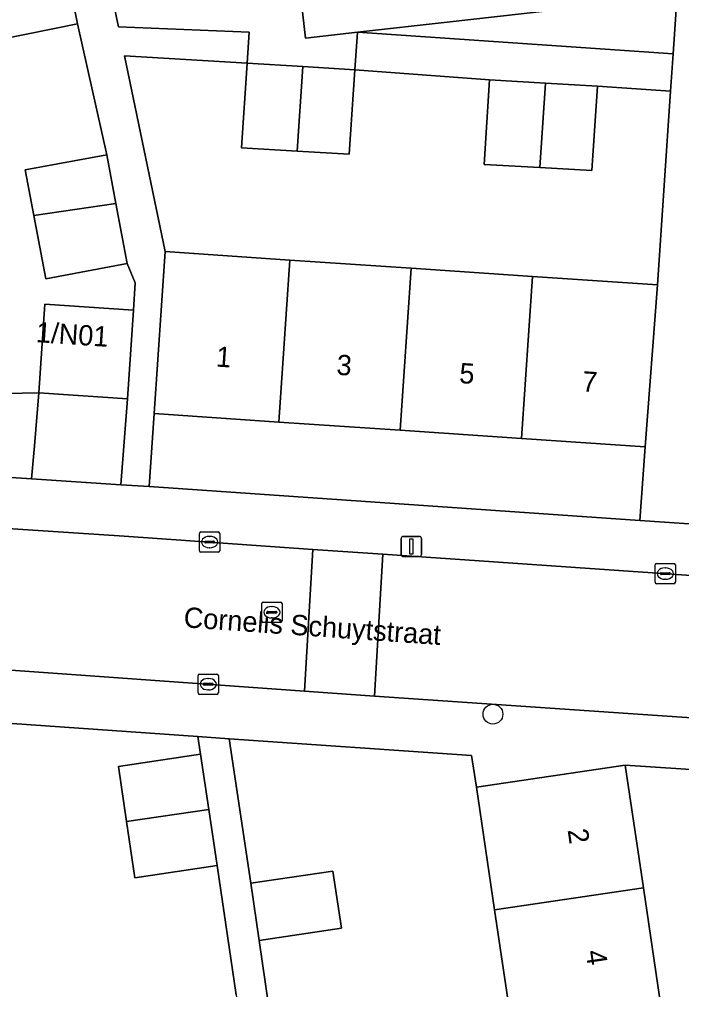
# Model space of a CAD drawing. Extents: x 159053 to 160042, y 380449 to 381423.
# Drawn here: x 159329.91 to 159362.58, y 381110.68 to 381158.52 of the extents above; entities that cross this region are included whole.
import ezdxf

# ---------------------------------------------------------------- set-up
doc = ezdxf.new("R2010")
doc.units = 0
for name, color, linetype in [('IMGEO_Boom', 7, 'Continuous'), ('IMGEO_Erf', 7, 'Continuous'), ('IMGEO_Groenvoorziening', 7, 'Continuous'), ('IMGEO_Kolk', 7, 'Continuous'), ('IMGEO_Lichtmast', 7, 'Continuous'), ('IMGEO_Muur', 7, 'Continuous'), ('IMGEO_Openbare_ruimte_label', 7, 'Continuous'), ('IMGEO_Pand', 7, 'Continuous'), ('IMGEO_Pand_nummerreeks', 7, 'Continuous'), ('IMGEO_Rijbaan_lokaal_open', 7, 'Continuous'), ('IMGEO_Rioolput', 7, 'Continuous'), ('IMGEO_Voetpad_open', 7, 'Continuous')]:
    doc.layers.add(name, color=color, linetype=linetype)

msp = doc.modelspace()

# ---------------------------------------------------------------- linework, layer by layer
at = {"layer": 'IMGEO_Boom'}
msp.add_circle((159353.275, 381124.256), 0.489, dxfattribs=at)
at = {"layer": 'IMGEO_Erf'}
for points in [[(159346.589, 381157.879), (159362.169, 381156.817), (159362.5, 381161.678), (159358.373, 381164.605), (159356.805, 381178.73), (159339.483, 381179.88), (159339.406, 381178.814), (159339.359, 381178.144), (159335.834, 381178.383), (159335.583, 381174.79), (159333.01, 381174.98), (159332.642, 381169.445), (159333.174, 381165.836), (159335.728, 381166.375), (159336.424, 381163.077), (159337.07, 381160.015), (159334.516, 381159.476), (159334.797, 381158.146), (159341.242, 381157.891), (159341.14, 381156.354), (159343.902, 381156.186), (159346.463, 381156.031)], [(159345.416, 381166.704), (159342.974, 381166.993), (159342.656, 381169.833), (159342.371, 381172.378), (159344.696, 381173.13), (159344.366, 381176.076), (159353.971, 381177.174), (159354.634, 381171.151), (159355.294, 381165.153), (159355.978, 381158.932), (159351.01, 381158.375), (159346.589, 381157.879), (159344.028, 381157.592), (159343.703, 381160.488), (159346.023, 381161.29), (159345.708, 381164.098)], [(159362.043, 381154.974), (159358.436, 381155.22), (159358.16, 381151.062), (159355.592, 381151.209), (159352.836, 381151.366), (159353.113, 381155.543), (159346.463, 381156.031), (159346.187, 381151.873), (159343.619, 381152.02), (159340.863, 381152.177), (159341.14, 381156.354), (159335.099, 381156.721), (159337.094, 381147.067), (159343.255, 381146.649), (159349.242, 381146.244), (159355.228, 381145.838), (159361.392, 381145.42)], [(159335.241, 381139.807), (159330.87, 381140.103), (159330.649, 381137.491), (159330.511, 381135.86), (159334.921, 381135.568)], [(159360.782, 381137.437), (159354.686, 381137.85), (159348.7, 381138.256), (159342.713, 381138.661), (159336.552, 381139.079), (159336.314, 381135.476), (159360.526, 381133.81)], [(159359.798, 381121.745), (159360.696, 381115.69), (159361.576, 381109.755), (159362.456, 381103.82), (159363.336, 381097.885), (159364.234, 381091.828), (159372.107, 381092.995), (159368.043, 381121.201)]]:
    msp.add_lwpolyline(points, close=True, dxfattribs=at)
for points in [[(159321.676, 381159.646), (159322.554, 381153.71), (159323.432, 381147.775), (159324.333, 381141.685), (159324.851, 381141.762), (159325.116, 381139.979), (159330.87, 381140.103), (159331.166, 381144.471), (159335.537, 381144.175), (159335.629, 381145.526), (159335.229, 381146.475), (159331.208, 381145.721), (159330.623, 381148.839), (159330.201, 381151.091), (159334.222, 381151.845), (159332.778, 381158.297), (159328.943, 381157.53), (159328.323, 381160.63)], [(159340.611, 381110.412), (159339.666, 381116.792), (159335.611, 381116.19), (159335.2, 381118.957), (159334.796, 381121.68), (159338.851, 381122.282), (159338.721, 381123.156), (159326.952, 381123.978), (159327.858, 381117.868), (159328.738, 381111.933), (159329.618, 381105.998)], [(159354.24, 381108.667), (159353.36, 381114.602), (159352.462, 381120.658), (159352.216, 381122.213), (159340.268, 381123.048), (159341.321, 381115.924), (159345.378, 381116.523), (159345.795, 381113.703), (159341.738, 381113.104), (159342.201, 381109.918)]]:
    msp.add_lwpolyline(points, dxfattribs=at)
at = {"layer": 'IMGEO_Groenvoorziening'}
msp.add_lwpolyline([(159320.412, 381136.566), (159322.216, 381136.408), (159330.511, 381135.86), (159330.649, 381137.491), (159330.87, 381140.103), (159325.116, 381139.979), (159324.851, 381141.762)], dxfattribs=at)
at = {"layer": 'IMGEO_Kolk'}
for p, q in [((159338.795, 381132.318), (159338.795, 381133.17)), ((159338.87, 381133.244), (159339.722, 381133.244)), ((159339.283, 381133.024), (159339.308, 381133.024)), ((159339.796, 381133.17), (159339.796, 381132.318)), ((159339.054, 381132.738), (159339.054, 381132.75)), ((159339.492, 381132.701), (159339.094, 381132.701)), ((159339.097, 381132.787), (159339.495, 381132.787)), ((159339.538, 381132.75), (159339.538, 381132.738)), ((159339.722, 381132.244), (159338.87, 381132.244)), ((159339.306, 381132.464), (159339.281, 381132.464)), ((159361.278, 381130.764), (159361.278, 381131.616)), ((159361.353, 381131.69), (159362.205, 381131.69)), ((159362.279, 381131.616), (159362.279, 381130.764)), ((159361.537, 381131.184), (159361.537, 381131.196)), ((159361.975, 381131.147), (159361.577, 381131.147)), ((159361.58, 381131.233), (159361.978, 381131.233)), ((159361.766, 381131.47), (159361.791, 381131.47)), ((159362.021, 381131.196), (159362.021, 381131.184)), ((159362.205, 381130.69), (159361.353, 381130.69)), ((159361.789, 381130.91), (159361.764, 381130.91)), ((159338.725, 381125.309), (159338.725, 381126.161)), ((159338.8, 381126.235), (159339.652, 381126.235)), ((159339.213, 381126.015), (159339.238, 381126.015)), ((159339.726, 381126.161), (159339.726, 381125.309)), ((159338.984, 381125.729), (159338.984, 381125.741)), ((159339.422, 381125.692), (159339.024, 381125.692)), ((159339.027, 381125.778), (159339.425, 381125.778)), ((159339.236, 381125.455), (159339.211, 381125.455)), ((159339.468, 381125.741), (159339.468, 381125.729)), ((159339.652, 381125.235), (159338.8, 381125.235))]:
    msp.add_line(p, q, dxfattribs=at)
for points in [[(159338.795, 381132.318), (159338.795, 381133.17)], [(159338.87, 381133.244), (159339.722, 381133.244)], [(159339.796, 381133.17), (159339.796, 381132.318)], [(159339.722, 381132.244), (159338.87, 381132.244)], [(159361.278, 381130.764), (159361.278, 381131.616)], [(159361.353, 381131.69), (159362.205, 381131.69)], [(159362.279, 381131.616), (159362.279, 381130.764)], [(159362.205, 381130.69), (159361.353, 381130.69)], [(159338.725, 381125.309), (159338.725, 381126.161)], [(159338.8, 381126.235), (159339.652, 381126.235)], [(159339.726, 381126.161), (159339.726, 381125.309)], [(159339.652, 381125.235), (159338.8, 381125.235)]]:
    msp.add_lwpolyline(points, dxfattribs=at)
for centre, radius, start, end in [((159338.872, 381133.168), 0.0765, 91.552, 178.448), ((159338.872, 381133.168), 0.0765, 91.552, 178.448), ((159339.72, 381133.168), 0.0765, 1.552, 88.448), ((159339.72, 381133.168), 0.0765, 1.552, 88.448), ((159339.094, 381132.747), 0.0403, 85.8775, 175.7526), ((159339.091, 381132.737), 0.0366, 178.938, 274.7102), ((159339.495, 381132.744), 0.043, 264.8664, 352.4533), ((159339.499, 381132.749), 0.0386, 1.7309, 96.639), ((159338.872, 381132.32), 0.0765, 181.552, 268.448), ((159338.872, 381132.32), 0.0765, 181.552, 268.448), ((159339.72, 381132.32), 0.0765, 271.552, 358.448), ((159339.72, 381132.32), 0.0765, 271.552, 358.448), ((159361.355, 381131.614), 0.0765, 91.552, 178.448), ((159361.355, 381131.614), 0.0765, 91.552, 178.448), ((159362.203, 381131.614), 0.0765, 1.552, 88.448), ((159362.203, 381131.614), 0.0765, 1.552, 88.448), ((159361.577, 381131.193), 0.0403, 85.8775, 175.7526), ((159361.574, 381131.183), 0.0366, 178.938, 274.7102), ((159361.978, 381131.19), 0.043, 264.8664, 352.4533), ((159361.982, 381131.195), 0.0386, 1.7309, 96.639), ((159361.355, 381130.766), 0.0765, 181.552, 268.448), ((159361.355, 381130.766), 0.0765, 181.552, 268.448), ((159362.203, 381130.766), 0.0765, 271.552, 358.448), ((159362.203, 381130.766), 0.0765, 271.552, 358.448), ((159338.802, 381126.159), 0.0765, 91.552, 178.448), ((159338.802, 381126.159), 0.0765, 91.552, 178.448), ((159339.65, 381126.159), 0.0765, 1.552, 88.448), ((159339.65, 381126.159), 0.0765, 1.552, 88.448), ((159339.024, 381125.738), 0.0403, 85.8775, 175.7526), ((159339.021, 381125.728), 0.0366, 178.938, 274.7102), ((159339.425, 381125.735), 0.043, 264.8664, 352.4533), ((159339.429, 381125.74), 0.0386, 1.7309, 96.639), ((159338.802, 381125.311), 0.0765, 181.552, 268.448), ((159338.802, 381125.311), 0.0765, 181.552, 268.448), ((159339.65, 381125.311), 0.0765, 271.552, 358.448), ((159339.65, 381125.311), 0.0765, 271.552, 358.448)]:
    msp.add_arc(centre, radius, start, end, dxfattribs=at)
for centre, major_axis, ratio, start_param, end_param in [((159339.282, 381132.744), (-0.387, 0.002), 0.722429, 4.712389, 7.853982), ((159339.307, 381132.744), (-0.39, 0.002), 0.717154, 1.570796, 4.712389), ((159361.765, 381131.19), (-0.387, 0.002), 0.722429, 4.712389, 7.853982), ((159361.79, 381131.19), (-0.39, 0.002), 0.717154, 1.570796, 4.712389), ((159339.212, 381125.735), (-0.387, 0.002), 0.722429, 4.712389, 7.853982), ((159339.237, 381125.735), (-0.39, 0.002), 0.717154, 1.570796, 4.712389)]:
    msp.add_ellipse(centre, major_axis=major_axis, ratio=ratio, start_param=start_param, end_param=end_param, dxfattribs=at)
at = {"layer": 'IMGEO_Lichtmast'}
for p, q in [((159348.853, 381133.026), (159349.643, 381133.026)), ((159349.643, 381133.026), (159348.853, 381133.026)), ((159348.753, 381132.126), (159348.753, 381132.926)), ((159348.753, 381132.926), (159348.753, 381132.126)), ((159349.743, 381132.926), (159349.743, 381132.126)), ((159349.743, 381132.126), (159349.743, 381132.926)), ((159349.643, 381132.026), (159348.853, 381132.026)), ((159348.853, 381132.026), (159349.643, 381132.026))]:
    msp.add_line(p, q, dxfattribs=at)
msp.add_lwpolyline([(159349.173, 381132.901), (159349.323, 381132.901), (159349.323, 381132.151), (159349.173, 381132.151), (159349.173, 381132.901)], dxfattribs=at)
for centre, start, end in [((159348.853, 381132.926), 90, 180), ((159348.853, 381132.926), 90, 180), ((159349.643, 381132.926), 0, 90), ((159349.643, 381132.926), 360, 90), ((159348.853, 381132.126), 180, 270), ((159348.853, 381132.126), 180, 270), ((159349.643, 381132.126), 270, 0), ((159349.643, 381132.126), 270, 0)]:
    msp.add_arc(centre, 0.1, start, end, dxfattribs=at)
at = {"layer": 'IMGEO_Muur'}
for points in [[(159326.952, 381123.978), (159338.721, 381123.156)], [(159340.268, 381123.048), (159352.216, 381122.213), (159352.462, 381120.658)]]:
    msp.add_lwpolyline(points, dxfattribs=at)
at = {"layer": 'IMGEO_Pand'}
for points in [[(159355.294, 381165.153), (159345.708, 381164.098), (159346.023, 381161.29), (159343.703, 381160.488), (159344.028, 381157.592), (159346.589, 381157.879), (159351.01, 381158.375), (159355.978, 381158.932)], [(159332.197, 381161.203), (159328.323, 381160.63), (159328.943, 381157.53), (159332.778, 381158.297)], [(159343.902, 381156.186), (159341.14, 381156.354), (159340.863, 381152.177), (159343.619, 381152.02)], [(159343.902, 381156.186), (159343.619, 381152.02), (159346.187, 381151.873), (159346.463, 381156.031)], [(159355.875, 381155.375), (159353.113, 381155.543), (159352.836, 381151.366), (159355.592, 381151.209)], [(159355.875, 381155.375), (159355.592, 381151.209), (159358.16, 381151.062), (159358.436, 381155.22)], [(159334.673, 381149.439), (159334.222, 381151.845), (159330.201, 381151.091), (159330.623, 381148.839)], [(159334.673, 381149.439), (159330.623, 381148.839), (159331.208, 381145.721), (159335.229, 381146.475)], [(159343.255, 381146.649), (159337.094, 381147.067), (159336.552, 381139.079), (159342.713, 381138.661)], [(159349.242, 381146.244), (159343.255, 381146.649), (159342.713, 381138.661), (159348.7, 381138.256)], [(159349.242, 381146.244), (159348.7, 381138.256), (159354.686, 381137.85), (159355.228, 381145.838)], [(159355.228, 381145.838), (159354.686, 381137.85), (159360.782, 381137.437), (159361.392, 381145.42)], [(159335.241, 381139.807), (159335.537, 381144.175), (159331.166, 381144.471), (159330.87, 381140.103)], [(159335.2, 381118.957), (159339.255, 381119.559), (159338.851, 381122.282), (159334.796, 381121.68)], [(159360.696, 381115.69), (159359.798, 381121.745), (159352.462, 381120.658), (159353.36, 381114.602)], [(159335.2, 381118.957), (159335.611, 381116.19), (159339.666, 381116.792), (159339.255, 381119.559)], [(159341.738, 381113.104), (159345.795, 381113.703), (159345.378, 381116.523), (159341.321, 381115.924)], [(159361.576, 381109.755), (159360.696, 381115.69), (159353.36, 381114.602), (159354.24, 381108.667)]]:
    msp.add_lwpolyline(points, close=True, dxfattribs=at)
at = {"layer": 'IMGEO_Rijbaan_lokaal_open'}
for points in [[(159325.192, 381133.689), (159320.6, 381133.986), (159320.118, 381127.116), (159327.397, 381126.568), (159343.979, 381125.396), (159344.386, 381132.385), (159335.084, 381133.041), (159330.073, 381133.355)], [(159343.979, 381125.396), (159347.425, 381125.142), (159347.843, 381132.155), (159344.386, 381132.385)], [(159408.675, 381127.944), (159347.843, 381132.155), (159347.425, 381125.142), (159367.896, 381123.741), (159390.325, 381122.15), (159408.288, 381120.979)]]:
    msp.add_lwpolyline(points, close=True, dxfattribs=at)
at = {"layer": 'IMGEO_Rioolput'}
for p, q in [((159341.868, 381128.857), (159341.868, 381129.709)), ((159341.943, 381129.783), (159342.795, 381129.783)), ((159342.869, 381129.709), (159342.869, 381128.857)), ((159342.127, 381129.277), (159342.127, 381129.289)), ((159342.565, 381129.24), (159342.167, 381129.24)), ((159342.17, 381129.326), (159342.568, 381129.326)), ((159342.356, 381129.563), (159342.381, 381129.563)), ((159342.611, 381129.289), (159342.611, 381129.277)), ((159342.795, 381128.783), (159341.943, 381128.783)), ((159342.379, 381129.003), (159342.354, 381129.003))]:
    msp.add_line(p, q, dxfattribs=at)
for points in [[(159341.868, 381128.857), (159341.868, 381129.709)], [(159341.943, 381129.783), (159342.795, 381129.783)], [(159342.869, 381129.709), (159342.869, 381128.857)], [(159342.795, 381128.783), (159341.943, 381128.783)]]:
    msp.add_lwpolyline(points, dxfattribs=at)
for centre, radius, start, end in [((159341.945, 381129.707), 0.0765, 91.552, 178.448), ((159341.945, 381129.707), 0.0765, 91.552, 178.448), ((159342.793, 381129.707), 0.0765, 1.552, 88.448), ((159342.793, 381129.707), 0.0765, 1.552, 88.448), ((159342.167, 381129.286), 0.0403, 85.8775, 175.7526), ((159342.164, 381129.276), 0.0366, 178.938, 274.7102), ((159342.568, 381129.283), 0.043, 264.8664, 352.4533), ((159342.572, 381129.288), 0.0386, 1.7309, 96.639), ((159341.945, 381128.859), 0.0765, 181.552, 268.448), ((159341.945, 381128.859), 0.0765, 181.552, 268.448), ((159342.793, 381128.859), 0.0765, 271.552, 358.448), ((159342.793, 381128.859), 0.0765, 271.552, 358.448)]:
    msp.add_arc(centre, radius, start, end, dxfattribs=at)
for centre, major_axis, ratio, start_param, end_param in [((159342.355, 381129.283), (-0.387, 0.002), 0.722429, 4.712389, 7.853982), ((159342.38, 381129.283), (-0.39, 0.002), 0.717154, 1.570796, 4.712389)]:
    msp.add_ellipse(centre, major_axis=major_axis, ratio=ratio, start_param=start_param, end_param=end_param, dxfattribs=at)
at = {"layer": 'IMGEO_Voetpad_open'}
for points in [[(159374.158, 381178.842), (159356.901, 381179.946), (159356.805, 381178.73), (159358.373, 381164.605), (159362.5, 381161.678), (159362.169, 381156.817), (159362.043, 381154.974), (159361.392, 381145.42), (159360.782, 381137.437), (159360.526, 381133.81), (159363.677, 381133.592), (159365.639, 381161.495), (159370.465, 381164.045)], [(159362.169, 381156.817), (159346.589, 381157.879), (159346.463, 381156.031), (159353.113, 381155.543), (159355.875, 381155.375), (159358.436, 381155.22), (159362.043, 381154.974)], [(159343.009, 381104.447), (159342.64, 381106.947), (159342.201, 381109.918), (159341.738, 381113.104), (159341.321, 381115.924), (159340.268, 381123.048), (159338.721, 381123.156), (159338.851, 381122.282), (159339.255, 381119.559), (159339.666, 381116.792), (159340.611, 381110.412), (159341.015, 381107.689), (159341.426, 381104.922), (159342.376, 381098.543), (159342.78, 381095.819), (159343.186, 381093.082), (159343.701, 381089.611), (159345.191, 381089.695), (159344.769, 381092.577), (159344.4, 381095.077), (159343.961, 381098.048)]]:
    msp.add_lwpolyline(points, close=True, dxfattribs=at)
for points in [[(159332.197, 381161.203), (159332.778, 381158.297), (159334.222, 381151.845), (159334.673, 381149.439), (159335.229, 381146.475), (159335.629, 381145.526), (159335.537, 381144.175), (159335.241, 381139.807), (159334.921, 381135.568), (159336.314, 381135.476), (159336.552, 381139.079), (159337.094, 381147.067), (159335.099, 381156.721), (159341.14, 381156.354), (159341.242, 381157.891), (159334.797, 381158.146), (159334.516, 381159.476)], [(159363.677, 381133.592), (159360.526, 381133.81), (159336.314, 381135.476), (159334.921, 381135.568), (159330.511, 381135.86), (159322.216, 381136.408), (159320.412, 381136.566)], [(159316.193, 381134.269), (159320.6, 381133.986), (159325.192, 381133.689), (159330.073, 381133.355), (159335.084, 381133.041), (159344.386, 381132.385), (159347.843, 381132.155), (159408.675, 381127.944), (159412.055, 381127.71), (159424.078, 381126.859), (159424.259, 381129.362), (159400.049, 381131.051), (159398.457, 381131.162), (159363.677, 381133.592)], [(159347.425, 381125.142), (159343.979, 381125.396), (159327.397, 381126.568), (159320.118, 381127.116), (159319.034, 381127.133)], [(159367.896, 381123.741), (159347.425, 381125.142)], [(159318.09, 381122.671), (159319.552, 381122.881), (159326.952, 381123.978), (159338.721, 381123.156), (159340.268, 381123.048), (159352.216, 381122.213), (159352.462, 381120.658), (159359.798, 381121.745), (159368.043, 381121.201), (159371.251, 381120.987)]]:
    msp.add_lwpolyline(points, dxfattribs=at)

# ---------------------------------------------------------------- texts
at = {"layer": 'IMGEO_Openbare_ruimte_label'}
msp.add_text('Cornelis Schuytstraat', height=1, rotation=356.045, dxfattribs=at).set_placement((159337.992, 381128.544))
at = {"layer": 'IMGEO_Pand_nummerreeks'}
for s, rotation, p in [('1/N01', 356.2155, (159330.71, 381142.603)), ('1', 356.1231, (159339.59, 381141.399)), ('3', 356.1231, (159345.533, 381140.997)), ('5', 356.1231, (159351.591, 381140.586)), ('7', 356.1231, (159357.648, 381140.176)), ('2', 278.4342, (159356.956, 381118.546)), ('4', 278.4342, (159357.844, 381112.561))]:
    msp.add_text(s, height=1, rotation=rotation, dxfattribs=at).set_placement(p)

doc.saveas('drawing.dxf')
